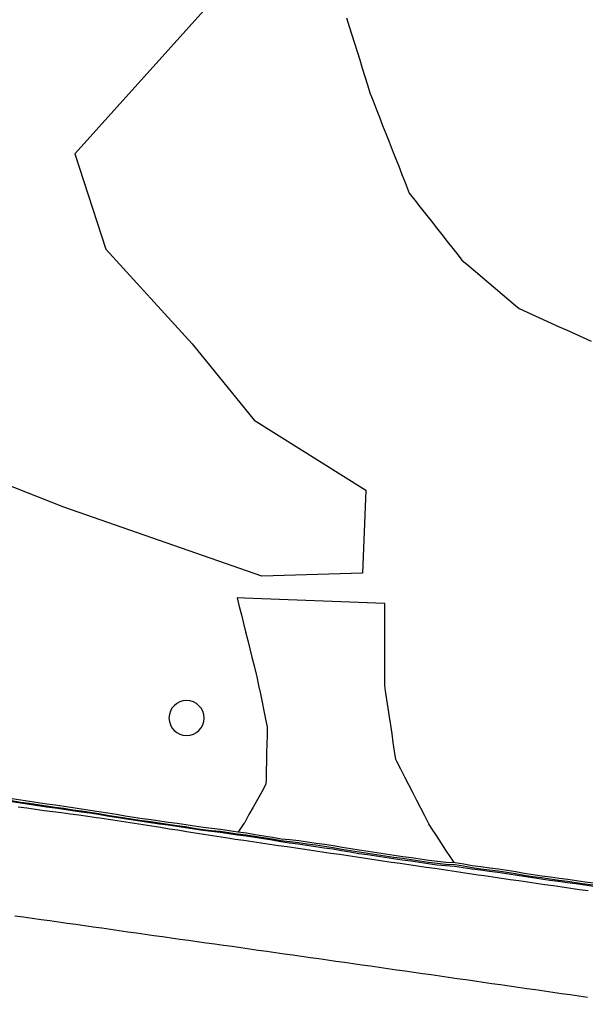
# Model space of a CAD drawing. Extents: x 1901471 to 1963503, y 756461 to 799997.
# Drawn here: x 1941645.4 to 1941709.9, y 780357.2 to 780468.7 of the extents above; entities that cross this region are included whole.
import ezdxf

# ---------------------------------------------------------------- set-up
doc = ezdxf.new("R2010")
doc.units = 0
for name, color, linetype in [('Default', 7, 'Continuous'), ('RD_EX_Conc', 7, 'Continuous'), ('RD_EX_Driveway', 7, 'Continuous'), ('RD_EX_Road', 7, 'Continuous'), ('RD_EX_UT', 7, 'Continuous'), ('RD_EX_VEG', 7, 'Continuous')]:
    doc.layers.add(name, color=color, linetype=linetype)

# ---------------------------------------------------------------- blocks, each defined once
blk = doc.blocks.new('OP')
at = {"layer": 'Default'}
for start, end in [(90, 270), (270, 90)]:
    blk.add_arc((0, 0), 0.127, start, end, dxfattribs=at)

msp = doc.modelspace()

# ---------------------------------------------------------------- linework, layer by layer
at = {"layer": 'RD_EX_Conc'}
for points in [[(1941644.53, 780379.56), (1941645.52, 780379.4), (1941646.51, 780379.25), (1941647.5, 780379.1), (1941648.49, 780378.95), (1941649.48, 780378.81), (1941650.47, 780378.67), (1941651.46, 780378.51), (1941652.45, 780378.37), (1941653.44, 780378.24), (1941654.43, 780378.09), (1941655.42, 780377.91), (1941656.41, 780377.75), (1941657.39, 780377.6), (1941658.38, 780377.44), (1941659.37, 780377.29), (1941660.36, 780377.17), (1941661.35, 780377.01), (1941662.34, 780376.88), (1941663.33, 780376.73), (1941664.32, 780376.58), (1941665.31, 780376.42), (1941665.31, 780376.42), (1941666.3, 780376.28), (1941667.29, 780376.15), (1941668.29, 780376.06), (1941669.27, 780375.9), (1941670.26, 780375.75), (1941671.25, 780375.63), (1941672.24, 780375.48), (1941673.23, 780375.33), (1941674.21, 780375.17), (1941675.2, 780374.99), (1941676.19, 780374.85), (1941677.18, 780374.72), (1941678.17, 780374.57), (1941679.16, 780374.43), (1941680.15, 780374.28), (1941681.14, 780374.14), (1941682.12, 780373.95), (1941683.11, 780373.81), (1941684.1, 780373.63), (1941685.09, 780373.49), (1941686.07, 780373.34), (1941687.06, 780373.2), (1941688.05, 780373.05), (1941689.04, 780372.9), (1941690.03, 780372.77), (1941691.02, 780372.63), (1941692.01, 780372.48), (1941693, 780372.34), (1941694, 780372.24), (1941695, 780372.17), (1941695.99, 780372.03), (1941696.98, 780371.87), (1941697.97, 780371.74), (1941698.95, 780371.59), (1941699.95, 780371.48), (1941700.94, 780371.34), (1941700.94, 780371.34), (1941701.93, 780371.2), (1941702.91, 780371.02), (1941703.9, 780370.88), (1941704.89, 780370.74), (1941705.88, 780370.59), (1941706.87, 780370.45), (1941707.86, 780370.33), (1941708.85, 780370.19), (1941709.84, 780370.05), (1941710.83, 780369.9)], [(1941644.55, 780379.66), (1941645.53, 780379.49), (1941646.52, 780379.34), (1941647.51, 780379.19), (1941648.5, 780379.04), (1941649.49, 780378.91), (1941650.48, 780378.77), (1941651.47, 780378.61), (1941652.46, 780378.47), (1941653.45, 780378.33), (1941654.44, 780378.19), (1941655.43, 780378), (1941656.42, 780377.85), (1941657.41, 780377.7), (1941658.4, 780377.54), (1941659.38, 780377.39), (1941660.38, 780377.26), (1941661.37, 780377.11), (1941662.36, 780376.98), (1941663.35, 780376.83), (1941664.33, 780376.68), (1941665.32, 780376.52), (1941665.32, 780376.52), (1941666.31, 780376.37), (1941667.3, 780376.25), (1941668.3, 780376.15), (1941669.29, 780376), (1941670.27, 780375.85), (1941671.26, 780375.73), (1941672.25, 780375.59), (1941673.24, 780375.43), (1941674.23, 780375.29), (1941675.22, 780375.11), (1941676.21, 780375), (1941677.21, 780374.89), (1941678.2, 780374.74), (1941679.18, 780374.6), (1941680.17, 780374.45), (1941681.16, 780374.31), (1941682.15, 780374.12), (1941683.14, 780373.98), (1941684.12, 780373.8), (1941685.11, 780373.66), (1941686.1, 780373.51), (1941687.09, 780373.37), (1941688.08, 780373.22), (1941689.07, 780373.08), (1941690.06, 780372.94), (1941691.05, 780372.8), (1941692.04, 780372.65), (1941693.03, 780372.52), (1941694.02, 780372.41), (1941695.03, 780372.36), (1941696.02, 780372.21), (1941697, 780372.02), (1941697.99, 780371.88), (1941698.98, 780371.74), (1941699.97, 780371.63), (1941700.96, 780371.49), (1941700.96, 780371.49), (1941701.95, 780371.34), (1941702.93, 780371.16), (1941703.92, 780371.01), (1941704.91, 780370.87), (1941705.9, 780370.73), (1941706.89, 780370.59), (1941707.88, 780370.47), (1941708.87, 780370.32), (1941709.86, 780370.18), (1941710.85, 780370.04)], [(1941644.58, 780379.89), (1941645.57, 780379.73), (1941646.56, 780379.58), (1941647.54, 780379.43), (1941648.53, 780379.28), (1941649.52, 780379.15), (1941650.51, 780379.01), (1941651.5, 780378.85), (1941652.49, 780378.71), (1941653.48, 780378.57), (1941654.47, 780378.42), (1941655.47, 780378.24), (1941656.46, 780378.09), (1941657.45, 780377.93), (1941658.43, 780377.78), (1941659.42, 780377.62), (1941660.41, 780377.5), (1941661.4, 780377.35), (1941662.39, 780377.21), (1941663.38, 780377.07), (1941664.37, 780376.91), (1941665.36, 780376.76), (1941665.36, 780376.76), (1941666.35, 780376.61), (1941667.34, 780376.49), (1941668.34, 780376.39), (1941669.33, 780376.24), (1941670.31, 780376.09), (1941671.3, 780375.96), (1941672.29, 780375.8), (1941673.27, 780375.64), (1941674.26, 780375.48), (1941675.25, 780375.31), (1941676.24, 780375.21), (1941677.24, 780375.1), (1941678.23, 780374.96), (1941679.22, 780374.81), (1941680.21, 780374.67), (1941681.19, 780374.52), (1941682.18, 780374.34), (1941683.17, 780374.19), (1941684.15, 780374.02), (1941685.14, 780373.87), (1941686.13, 780373.73), (1941687.12, 780373.58), (1941688.11, 780373.44), (1941689.1, 780373.29), (1941690.09, 780373.15), (1941691.08, 780373.02), (1941692.07, 780372.87), (1941693.06, 780372.73), (1941694.05, 780372.62), (1941695.06, 780372.58), (1941696.05, 780372.44), (1941697.03, 780372.27), (1941698.02, 780372.13), (1941699.01, 780371.99), (1941700, 780371.87), (1941700.99, 780371.73), (1941700.99, 780371.73), (1941701.98, 780371.56), (1941702.96, 780371.38), (1941703.95, 780371.24), (1941704.94, 780371.09), (1941705.93, 780370.95), (1941706.92, 780370.81), (1941707.92, 780370.69), (1941708.91, 780370.55), (1941709.9, 780370.4), (1941710.89, 780370.26)]]:
    msp.add_lwpolyline(points, dxfattribs=at)
at = {"layer": 'RD_EX_Driveway'}
msp.add_lwpolyline([(1941694.95, 780372.59), (1941694.57, 780373.17), (1941694.02, 780374.01), (1941693.48, 780374.84), (1941692.93, 780375.68), (1941692.38, 780376.52), (1941692.06, 780377.01), (1941691.61, 780377.9), (1941691.15, 780378.79), (1941690.7, 780379.68), (1941690.24, 780380.57), (1941689.79, 780381.45), (1941689.33, 780382.34), (1941688.88, 780383.23), (1941688.42, 780384.12), (1941688.32, 780384.32), (1941688.17, 780385.3), (1941688.02, 780386.28), (1941687.88, 780387.26), (1941687.73, 780388.24), (1941687.59, 780389.22), (1941687.44, 780390.2), (1941687.3, 780391.18), (1941687.15, 780392.16), (1941687.06, 780392.79), (1941687.05, 780393.79), (1941687.05, 780394.79), (1941687.05, 780395.79), (1941687.05, 780396.79), (1941687.05, 780397.78), (1941687.05, 780398.78), (1941687.05, 780399.78), (1941687.04, 780400.78), (1941687.04, 780401.77), (1941687.04, 780402.11), (1941686.04, 780402.15), (1941685.04, 780402.19), (1941684.05, 780402.23), (1941683.05, 780402.26), (1941682.05, 780402.3), (1941681.05, 780402.34), (1941680.05, 780402.38), (1941679.05, 780402.42), (1941678.05, 780402.46), (1941677.05, 780402.5), (1941676.05, 780402.53), (1941675.05, 780402.57), (1941674.05, 780402.61), (1941673.05, 780402.65), (1941672.05, 780402.69), (1941671.06, 780402.73), (1941670.22, 780402.76), (1941670.46, 780401.79), (1941670.7, 780400.82), (1941670.94, 780399.86), (1941671.19, 780398.89), (1941671.43, 780397.92), (1941671.67, 780396.96), (1941671.91, 780395.99), (1941672.15, 780395.02), (1941672.39, 780394.05), (1941672.47, 780393.76), (1941672.67, 780392.79), (1941672.87, 780391.83), (1941672.87, 780391.83), (1941673.07, 780390.86), (1941673.27, 780389.89), (1941673.47, 780388.92), (1941673.65, 780388.06), (1941673.63, 780387.07), (1941673.6, 780386.08), (1941673.58, 780385.09), (1941673.56, 780384.1), (1941673.54, 780383.1), (1941673.52, 780382.11), (1941673.51, 780381.54), (1941673.02, 780380.67), (1941672.54, 780379.79), (1941672.05, 780378.92), (1941671.57, 780378.05), (1941671.08, 780377.17), (1941671, 780377.03), (1941670.46, 780376.25), (1941670.34, 780376.08)], dxfattribs=at)
at = {"layer": 'RD_EX_Road'}
for points in [[(1941682.7, 780468.88), (1941683, 780467.92), (1941683.3, 780466.97), (1941683.59, 780466.01), (1941683.89, 780465.06), (1941684.19, 780464.1), (1941684.48, 780463.15), (1941684.78, 780462.19), (1941685.07, 780461.24), (1941685.35, 780460.36), (1941685.71, 780459.43), (1941686.08, 780458.5), (1941686.44, 780457.56), (1941686.81, 780456.63), (1941687.17, 780455.7), (1941687.54, 780454.77), (1941687.91, 780453.84), (1941688.27, 780452.91), (1941688.64, 780451.98), (1941689, 780451.05), (1941689.37, 780450.12), (1941689.73, 780449.19), (1941689.85, 780448.89), (1941690.47, 780448.1), (1941691.09, 780447.32), (1941691.71, 780446.53), (1941692.33, 780445.75), (1941692.95, 780444.96), (1941693.56, 780444.18), (1941694.18, 780443.39), (1941694.8, 780442.61), (1941695.42, 780441.82), (1941695.42, 780441.82), (1941695.85, 780441.27), (1941696.62, 780440.63), (1941697.38, 780439.98), (1941698.14, 780439.33), (1941698.9, 780438.69), (1941699.67, 780438.04), (1941700.43, 780437.39), (1941701.19, 780436.74), (1941701.95, 780436.1), (1941702.38, 780435.74), (1941703.29, 780435.33), (1941704.2, 780434.91), (1941705.11, 780434.5), (1941706.02, 780434.09), (1941706.93, 780433.68), (1941707.84, 780433.27), (1941708.75, 780432.86), (1941709.66, 780432.44), (1941710.58, 780432.03)], [(1941645.25, 780378.95), (1941646.24, 780378.81), (1941647.23, 780378.68), (1941648.22, 780378.54), (1941649.21, 780378.41), (1941650.2, 780378.28), (1941651.2, 780378.14), (1941652.19, 780378.01), (1941653.18, 780377.87), (1941654.17, 780377.74), (1941654.55, 780377.69), (1941655.54, 780377.53), (1941656.53, 780377.38), (1941657.52, 780377.22), (1941658.5, 780377.07), (1941659.49, 780376.91), (1941660.48, 780376.76), (1941661.47, 780376.61), (1941662.46, 780376.45), (1941663.44, 780376.3), (1941664.43, 780376.14), (1941665.42, 780375.99), (1941666.41, 780375.83), (1941667.4, 780375.68), (1941668.38, 780375.53), (1941669.37, 780375.37), (1941670, 780375.27), (1941670.99, 780375.13), (1941671.98, 780374.98), (1941672.97, 780374.84), (1941673.96, 780374.69), (1941674.95, 780374.55), (1941675.94, 780374.4), (1941676.93, 780374.25), (1941677.92, 780374.11), (1941678.91, 780373.96), (1941679.9, 780373.82), (1941680.89, 780373.67), (1941681.88, 780373.53), (1941682.86, 780373.38), (1941683.85, 780373.24), (1941684.84, 780373.09), (1941685.83, 780372.94), (1941686.82, 780372.8), (1941687.81, 780372.65), (1941688.8, 780372.51), (1941689.79, 780372.36), (1941690.78, 780372.22), (1941691.77, 780372.07), (1941692.76, 780371.93), (1941693.75, 780371.78), (1941694.74, 780371.63), (1941695.73, 780371.49), (1941696.72, 780371.34), (1941697.71, 780371.2), (1941698.38, 780371.1), (1941699.37, 780370.96), (1941700.36, 780370.81), (1941701.35, 780370.67), (1941702.34, 780370.53), (1941703.33, 780370.39), (1941704.32, 780370.24), (1941705.31, 780370.1), (1941706.3, 780369.96), (1941707.28, 780369.82), (1941708.27, 780369.67), (1941709.26, 780369.53), (1941710.25, 780369.39)], [(1941710.16, 780357.21), (1941709.17, 780357.36), (1941708.18, 780357.5), (1941707.19, 780357.64), (1941706.2, 780357.78), (1941705.21, 780357.92), (1941704.22, 780358.06), (1941703.23, 780358.21), (1941702.24, 780358.35), (1941701.25, 780358.49), (1941700.26, 780358.63), (1941699.27, 780358.77), (1941698.28, 780358.91), (1941697.3, 780359.06), (1941696.31, 780359.2), (1941695.32, 780359.34), (1941694.33, 780359.48), (1941693.34, 780359.62), (1941692.35, 780359.77), (1941691.36, 780359.91), (1941690.37, 780360.05), (1941689.38, 780360.19), (1941688.39, 780360.33), (1941687.4, 780360.47), (1941686.41, 780360.62), (1941685.42, 780360.76), (1941684.43, 780360.9), (1941683.44, 780361.04), (1941682.45, 780361.18), (1941681.46, 780361.32), (1941680.53, 780361.46), (1941679.54, 780361.6), (1941678.55, 780361.74), (1941677.56, 780361.88), (1941676.57, 780362.02), (1941675.58, 780362.16), (1941674.59, 780362.3), (1941673.6, 780362.44), (1941672.61, 780362.58), (1941671.62, 780362.72), (1941670.63, 780362.86), (1941669.64, 780363), (1941668.65, 780363.13), (1941667.66, 780363.27), (1941666.67, 780363.41), (1941665.68, 780363.55), (1941664.69, 780363.69), (1941663.7, 780363.83), (1941663.7, 780363.83), (1941662.71, 780363.97), (1941661.72, 780364.11), (1941660.73, 780364.25), (1941659.74, 780364.39), (1941658.75, 780364.53), (1941657.76, 780364.67), (1941656.77, 780364.81), (1941655.78, 780364.95), (1941654.79, 780365.09), (1941653.8, 780365.23), (1941652.81, 780365.37), (1941651.82, 780365.51), (1941650.83, 780365.65), (1941649.84, 780365.79), (1941648.85, 780365.93), (1941647.86, 780366.07), (1941646.87, 780366.21), (1941645.88, 780366.35), (1941644.89, 780366.49)]]:
    msp.add_lwpolyline(points, dxfattribs=at)
at = {"layer": 'RD_EX_VEG'}
msp.add_lwpolyline([(1941668.5, 780472.07), (1941651.72, 780453.38), (1941655.26, 780442.52), (1941665.11, 780431.73), (1941672.18, 780423.02), (1941684.88, 780415.05), (1941684.53, 780405.59), (1941673.05, 780405.24), (1941650.45, 780413.1), (1941623.76, 780423.63), (1941604.81, 780431.66), (1941594.84, 780441.15), (1941570.5, 780434.76), (1941562.86, 780421.22), (1941548.53, 780425.97), (1941533.66, 780422.52), (1941520.2, 780429.99), (1941512.25, 780441.07), (1941499.01, 780432.47), (1941488.65, 780432.81), (1941473.97, 780437.38)], dxfattribs=at)

# ---------------------------------------------------------------- block references
at = {"layer": 'RD_EX_UT', "xscale": 15.748031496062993, "yscale": 15.748031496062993}
msp.add_blockref('OP', (1941664.45, 780389.06), dxfattribs=at)

doc.saveas('drawing.dxf')
